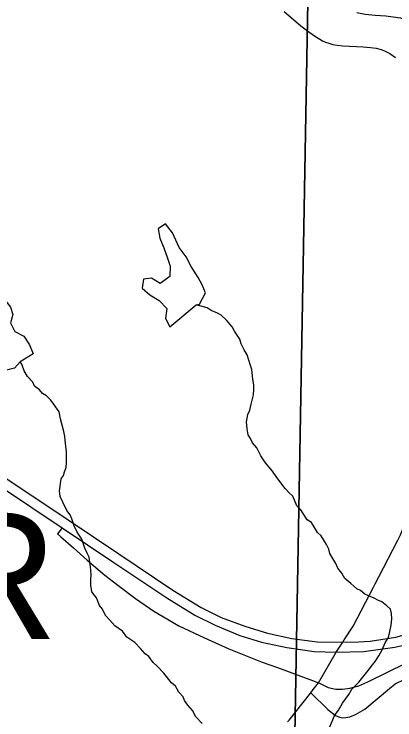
# Model space of a CAD drawing. Extents: x -7.5 to 26.5, y 3.5 to 25.5.
# Drawn here: x 0.251 to 0.765, y 18.144 to 19.097 of the extents above; entities that cross this region are included whole.
import ezdxf

# ---------------------------------------------------------------- set-up
doc = ezdxf.new("R2010")
doc.units = 0
for name, color, linetype in [('GM_X_Corporation', 7, 'Continuous'), ('GM_X_County_Road', 7, 'Continuous'), ('GM_X_Interchange_Ramps', 7, 'Continuous'), ('GM_X_Interstate_Route', 7, 'Continuous'), ('GM_X_Minor_Lake', 7, 'Continuous'), ('GM_X_Minor_River', 7, 'Continuous'), ('GM_X_State_Route', 7, 'Continuous'), ('GM_X_Township_Road', 7, 'Continuous'), ('GM_X_Township_Text', 7, 'Continuous'), ('GM_X_US_Route', 7, 'Continuous')]:
    doc.layers.add(name, color=color, linetype=linetype)

msp = doc.modelspace()

# ---------------------------------------------------------------- linework, layer by layer
at = {"layer": 'GM_X_Corporation'}
msp.add_lwpolyline([(0.64768, 19.11332), (0.6301, 18.12345), (-0.37464, 18.13722), (-0.34187, 19.12825)], close=True, dxfattribs=at)
msp.add_lwpolyline([(0.6301, 18.12345), (0.64768, 19.11332)], dxfattribs=at)
at = {"layer": 'GM_X_County_Road'}
msp.add_lwpolyline([(0.61567, 19.10043), (0.63841, 19.08115), (0.64919, 19.07285), (0.65824, 19.06669), (0.66779, 19.06089), (0.6717, 19.05928), (0.6764, 19.05756), (0.68164, 19.056), (0.68753, 19.05479), (0.69529, 19.05408), (0.72261, 19.05267), (0.73244, 19.05178), (0.74032, 19.05076), (0.74669, 19.04908), (0.75213, 19.04697), (0.75858, 19.04376), (0.76616, 19.03848)], dxfattribs=at)
at = {"layer": 'GM_X_Interchange_Ramps'}
for points in [[(0.31596, 18.40327), (0.30962, 18.39496), (0.31413, 18.391), (0.33139, 18.37599), (0.35004, 18.35928), (0.37388, 18.33934), (0.39129, 18.32546), (0.41507, 18.3076), (0.43975, 18.29057), (0.47363, 18.27079), (0.50829, 18.25453), (0.54134, 18.23961), (0.58605, 18.22185), (0.60683, 18.21432)], [(0.66206, 18.19394), (0.66449, 18.19267), (0.67524, 18.18756), (0.68543, 18.18526), (0.69447, 18.18511), (0.70433, 18.18633), (0.71683, 18.18957), (0.72878, 18.19501), (0.78125, 18.22074), (0.84392, 18.25344), (0.85014, 18.25655), (0.84617, 18.2645)], [(0.60683, 18.21432), (0.65434, 18.19711), (0.66206, 18.19394)]]:
    msp.add_lwpolyline(points, dxfattribs=at)
at = {"layer": 'GM_X_Interstate_Route'}
for points in [[(-0.74139, 19.12816), (-0.51263, 18.97529), (-0.44101, 18.92616), (0.1472, 18.53178), (0.3242, 18.41378), (0.39261, 18.36784), (0.46565, 18.31893), (0.50359, 18.29546), (0.53101, 18.28208), (0.56261, 18.27012), (0.59331, 18.26069), (0.62621, 18.25367), (0.66065, 18.24928), (0.69495, 18.24857), (0.71658, 18.24906), (0.73193, 18.25016), (0.7668, 18.25564), (0.80541, 18.26639), (0.84324, 18.28068), (0.90246, 18.3068), (0.97127, 18.34151)], [(-0.19243, 18.74378), (0.14619, 18.51656), (0.31596, 18.40327)], [(0.31596, 18.40327), (0.38438, 18.35733), (0.45741, 18.30842), (0.49536, 18.28495), (0.52277, 18.27157), (0.55589, 18.25754), (0.58506, 18.24876), (0.61928, 18.2413), (0.65656, 18.23604), (0.68628, 18.2351), (0.72324, 18.23604), (0.76535, 18.24196), (0.81185, 18.25227), (0.84617, 18.2645)]]:
    msp.add_lwpolyline(points, dxfattribs=at)
at = {"layer": 'GM_X_Minor_Lake'}
msp.add_line((0.46128, 18.6747), (0.49718, 18.70416), dxfattribs=at)
for points in [[(0.49718, 18.70416), (0.5016, 18.70517), (0.50961, 18.72054), (0.50496, 18.7313), (0.49952, 18.74132), (0.49041, 18.756), (0.48354, 18.7691), (0.474, 18.78189), (0.46969, 18.79151), (0.46502, 18.80151), (0.45584, 18.81353), (0.44578, 18.80696), (0.44811, 18.79436), (0.45346, 18.7813), (0.45842, 18.76749), (0.46192, 18.75638), (0.46156, 18.74271), (0.44839, 18.73317), (0.4368, 18.74032), (0.42574, 18.73909), (0.42427, 18.72659), (0.4343, 18.71796), (0.44701, 18.71003), (0.45736, 18.69912), (0.45549, 18.68587), (0.46128, 18.6747)], [(0.25938, 18.62737), (0.25156, 18.61867), (0.23932, 18.61558), (0.22966, 18.60937), (0.2179, 18.61044), (0.21664, 18.61997), (0.21576, 18.62988), (0.21034, 18.64066), (0.20687, 18.65291), (0.20566, 18.66472), (0.20479, 18.67462), (0.20322, 18.68721), (0.20166, 18.70017), (0.20879, 18.711), (0.21742, 18.72141), (0.23198, 18.72596), (0.23734, 18.7129), (0.24653, 18.70126), (0.2493, 18.69131), (0.24635, 18.67999), (0.25212, 18.66843), (0.26449, 18.66203), (0.27216, 18.65043)], [(0.27216, 18.65043), (0.27696, 18.63794), (0.25938, 18.62737)]]:
    msp.add_lwpolyline(points, dxfattribs=at)
at = {"layer": 'GM_X_Minor_River'}
for points in [[(0.94532, 19.02917), (0.93788, 19.02815), (0.92814, 19.01969), (0.9173, 19.01239), (0.90349, 19.00785), (0.89319, 19.00624), (0.88258, 19.00692), (0.87199, 19.00874), (0.85736, 19.01486), (0.84691, 19.02124), (0.83315, 19.03151), (0.82521, 19.0458), (0.81753, 19.0559), (0.80724, 19.06798), (0.79728, 19.07814), (0.78423, 19.0865), (0.77335, 19.09137), (0.76314, 19.0928), (0.75331, 19.09422), (0.7389, 19.09501), (0.72527, 19.09654), (0.71394, 19.09876)], [(0.67641, 18.13256), (0.68173, 18.14378), (0.68341, 18.14866), (0.68939, 18.15681), (0.69465, 18.16613), (0.70341, 18.17798), (0.70745, 18.18506), (0.71651, 18.19463), (0.72562, 18.20571), (0.72921, 18.21053), (0.73516, 18.21792), (0.73874, 18.22274), (0.74355, 18.23017), (0.74839, 18.23837), (0.75213, 18.24774), (0.75693, 18.25479), (0.75874, 18.26309), (0.76055, 18.27177), (0.76122, 18.2801), (0.76071, 18.28734), (0.75939, 18.29308), (0.75462, 18.29781), (0.74759, 18.30337), (0.74235, 18.30545), (0.7375, 18.3079), (0.72964, 18.31121), (0.72479, 18.31365), (0.71888, 18.31842), (0.71403, 18.32086), (0.70592, 18.32798), (0.6978, 18.33472), (0.69387, 18.3417), (0.68841, 18.34873), (0.68559, 18.3549), (0.6777, 18.36847), (0.67638, 18.37422), (0.67318, 18.38041), (0.666, 18.39244), (0.66084, 18.39679), (0.65257, 18.41038), (0.647, 18.41399), (0.63836, 18.42759), (0.63284, 18.43272), (0.6276, 18.44582), (0.62283, 18.45054), (0.61734, 18.45643), (0.60608, 18.47126), (0.6003, 18.47982), (0.5908, 18.49078), (0.58429, 18.50013), (0.57897, 18.51095), (0.57314, 18.51799), (0.5703, 18.52379), (0.56706, 18.52885), (0.56582, 18.53687), (0.56501, 18.54639), (0.56687, 18.55621), (0.56935, 18.56221), (0.57114, 18.57012), (0.57424, 18.58294), (0.57488, 18.59051), (0.5747, 18.59622), (0.57345, 18.60386), (0.572, 18.61683), (0.57028, 18.62221), (0.56585, 18.6368), (0.5619, 18.6434), (0.55801, 18.65151), (0.55595, 18.65805), (0.54872, 18.66856), (0.54552, 18.67475), (0.53822, 18.68336), (0.53087, 18.69045), (0.52603, 18.6929), (0.51742, 18.69662), (0.51185, 18.70023), (0.49718, 18.70416)], [(0.50501, 18.13885), (0.49659, 18.14788), (0.49195, 18.1564), (0.48574, 18.16346), (0.4814, 18.16968), (0.47967, 18.17468), (0.47343, 18.18098), (0.46916, 18.1891), (0.46362, 18.19385), (0.45344, 18.20674), (0.44427, 18.21618), (0.43913, 18.2213), (0.43334, 18.22947), (0.42814, 18.2327), (0.42194, 18.24013), (0.41425, 18.24837), (0.40349, 18.25558), (0.39768, 18.26338), (0.3873, 18.27058), (0.38036, 18.27842), (0.3745, 18.2847), (0.37062, 18.2932), (0.36661, 18.29827), (0.36242, 18.30868), (0.35623, 18.31649), (0.35503, 18.32565), (0.35492, 18.33363), (0.35512, 18.33933), (0.3546, 18.34618), (0.3541, 18.3538), (0.35253, 18.36335), (0.34968, 18.36877), (0.34688, 18.37571), (0.34275, 18.38801), (0.33624, 18.39735), (0.33236, 18.40585), (0.32927, 18.41546), (0.32679, 18.42048), (0.32243, 18.42633), (0.31714, 18.43791), (0.31322, 18.44527), (0.31272, 18.45288), (0.3148, 18.46915), (0.318, 18.47398), (0.31931, 18.47888), (0.3214, 18.48451), (0.32202, 18.49132), (0.32197, 18.50083), (0.32176, 18.50577), (0.32001, 18.52103), (0.31981, 18.52636), (0.31853, 18.53324), (0.31381, 18.55051), (0.31185, 18.5597), (0.30425, 18.5706), (0.30101, 18.57565), (0.29476, 18.58156), (0.28954, 18.5844), (0.28554, 18.58948), (0.27887, 18.59427), (0.2764, 18.59968), (0.26946, 18.60752), (0.26479, 18.61528), (0.26168, 18.62413), (0.25938, 18.62737)]]:
    msp.add_lwpolyline(points, dxfattribs=at)
at = {"layer": 'GM_X_State_Route'}
for points in [[(0.73865, 18.3274), (0.74352, 18.33676), (0.76952, 18.38653), (0.77273, 18.39355), (0.77949, 18.41038), (0.80985, 18.48847), (0.81257, 18.49483)], [(0.69703, 18.2518), (0.70898, 18.27036), (0.73643, 18.32314), (0.73865, 18.3274)], [(0.65524, 18.18477), (0.66206, 18.19394), (0.68628, 18.2351), (0.69495, 18.24857), (0.69703, 18.2518)], [(0.62043, 18.14111), (0.62257, 18.14326), (0.65182, 18.18018), (0.65524, 18.18477)]]:
    msp.add_lwpolyline(points, dxfattribs=at)
at = {"layer": 'GM_X_Township_Road'}
msp.add_lwpolyline([(0.65182, 18.18018), (0.67476, 18.15753), (0.68513, 18.14969), (0.69053, 18.14725), (0.6953, 18.1463), (0.699, 18.14673), (0.70451, 18.14789), (0.71224, 18.15086), (0.72462, 18.15796), (0.75803, 18.18595), (0.76579, 18.1922), (0.77694, 18.19761), (0.91318, 18.2662)], dxfattribs=at)
at = {"layer": 'GM_X_US_Route'}
for points in [[(-0.19243, 18.74378), (0.14619, 18.51656), (0.31596, 18.40327)], [(0.31596, 18.40327), (0.38438, 18.35733), (0.45741, 18.30842), (0.49536, 18.28495), (0.52277, 18.27157), (0.55589, 18.25754), (0.58506, 18.24876), (0.61928, 18.2413), (0.65656, 18.23604), (0.68628, 18.2351), (0.72324, 18.23604), (0.76535, 18.24196), (0.81185, 18.25227), (0.84617, 18.2645)]]:
    msp.add_lwpolyline(points, dxfattribs=at)

# ---------------------------------------------------------------- texts
at = {"layer": 'GM_X_Township_Text'}
msp.add_text('WHITEWATER', height=0.170455, rotation=0.00001, dxfattribs=at).set_placement((-1.24747, 18.25306))

doc.saveas('drawing.dxf')
